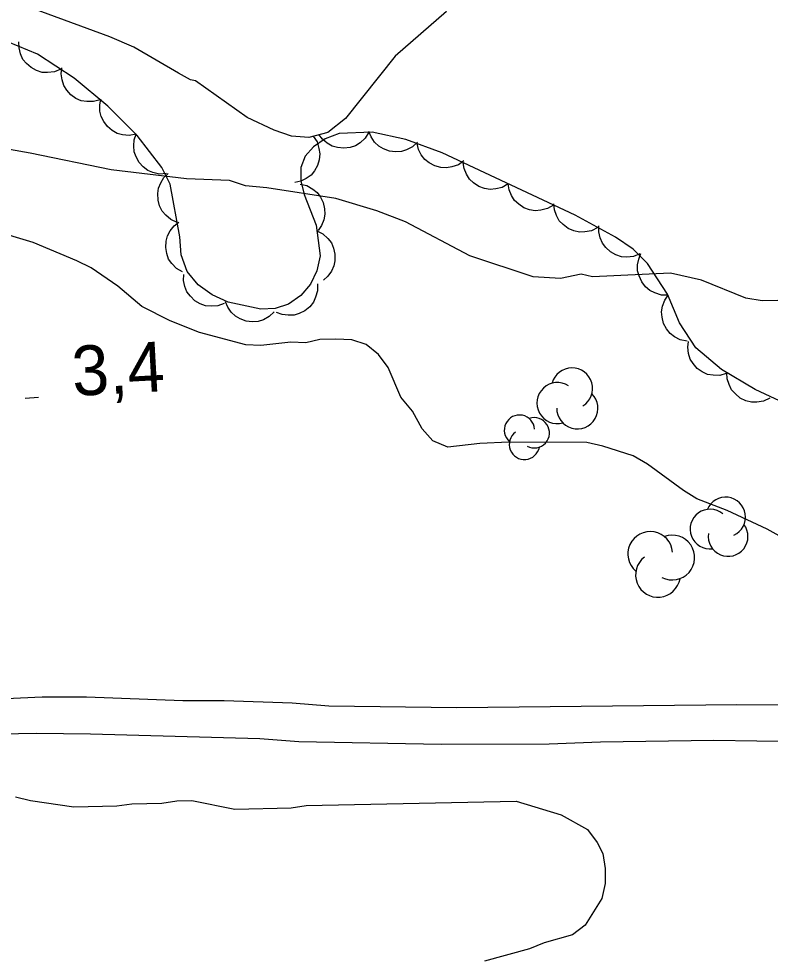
# Model space of a CAD drawing. Extents: x 336540 to 340074, y 5572036 to 5573747.
# Drawn here: x 338822.7 to 338867.9, y 5572860.5 to 5572916.9 of the extents above; entities that cross this region are included whole.
import ezdxf

# ---------------------------------------------------------------- set-up
doc = ezdxf.new("R2010")
doc.units = 0
for name, color, linetype in [('Niveau 1', 7, 'Continuous'), ('Niveau 2', 7, 'Continuous'), ('Niveau 22', 7, 'Continuous'), ('Niveau 3', 7, 'Continuous'), ('Niveau 44', 7, 'Continuous')]:
    doc.layers.add(name, color=color, linetype=linetype)

msp = doc.modelspace()

# ---------------------------------------------------------------- linework, layer by layer
at = {"layer": 'Niveau 1'}
for points in [[(338856.53, 5572901.51), (338855.27, 5572901.24), (338853.64, 5572901.34), (338849.82, 5572902.62), (338845.94, 5572904.66), (338844.22, 5572905.32), (338841.76, 5572906.07), (338837.59, 5572906.71), (338836.31, 5572906.82), (338835.35, 5572907.14), (338832.77, 5572907.24), (338828.22, 5572907.79), (338823.36, 5572908.8), (338820.29, 5572909.33), (338818.63, 5572909.81), (338811.26, 5572913.26), (338804.81, 5572917.1)], [(338868.37, 5572899.93), (338867.41, 5572899.91), (338866.44, 5572900.06), (338863.77, 5572901.14), (338861.89, 5572901.56), (338857.21, 5572901.35), (338856.53, 5572901.51)]]:
    msp.add_lwpolyline(points, dxfattribs=at)
at = {"layer": 'Niveau 2'}
for points in [[(338848.41, 5572917.32), (338845.32, 5572914.63), (338842.34, 5572910.87), (338841.28, 5572910.04), (338840.12, 5572909.73), (338839.08, 5572909.82), (338838.04, 5572910.17), (338836.42, 5572910.94), (338833.31, 5572913.14), (338833.01, 5572913.21), (338832.29, 5572913.6), (338829.59, 5572915.18), (338828.14, 5572915.8), (338823.08, 5572917.66)], [(338867.71, 5572886.15), (338865.31, 5572887.29), (338863.49, 5572887.99), (338862.69, 5572888.49), (338860.51, 5572890.08), (338859.65, 5572890.58), (338857.83, 5572891.16), (338856.87, 5572891.37), (338852.17, 5572891.4), (338850.42, 5572891.31), (338848.5, 5572891.1), (338847.59, 5572891.48), (338846.95, 5572892.2), (338846.37, 5572893.26), (338845.67, 5572894.1), (338844.9, 5572895.89), (338844.32, 5572896.67), (338843.57, 5572897.28), (338842.72, 5572897.55), (338841.76, 5572897.59), (338840.8, 5572897.57), (338839.95, 5572897.38), (338839.05, 5572897.42), (338837.24, 5572897.22), (338836.33, 5572897.26), (338833.55, 5572898), (338831.78, 5572898.7), (338830.07, 5572899.57), (338828.63, 5572900.79), (338827.02, 5572901.89), (338826.17, 5572902.32), (338823.54, 5572903.41), (338821.04, 5572904.15)], [(338871.94, 5572883.8), (338867.71, 5572886.15)], [(338822.47, 5572870.04), (338823.37, 5572869.83), (338825.98, 5572869.44), (338828.57, 5572869.5), (338829.47, 5572869.63), (338831.28, 5572869.67), (338832.18, 5572869.8), (338833.08, 5572869.82), (338835.68, 5572869.31), (338839.06, 5572869.39), (338839.96, 5572869.52), (338852.6, 5572869.79), (338855.32, 5572868.95), (338856.91, 5572868.08), (338857.49, 5572867.3), (338857.83, 5572866.63), (338857.96, 5572865.73), (338857.97, 5572864.83), (338857.76, 5572863.92), (338856.77, 5572862.32), (338855.99, 5572861.74), (338854.3, 5572861.25), (338853.41, 5572860.9), (338850.71, 5572860.16)]]:
    msp.add_lwpolyline(points, dxfattribs=at)
at = {"layer": 'Niveau 22'}
for points in [[(338761.49, 5572856.03), (338769.13, 5572860.76), (338774.56, 5572863.7), (338778.24, 5572865.86), (338780.97, 5572867.34), (338784.43, 5572869.51), (338786.37, 5572870.34), (338788.25, 5572871.29), (338789.93, 5572871.95), (338793.85, 5572873.17), (338801.06, 5572874.74), (338806.77, 5572875.54), (338813.25, 5572876.07), (338819.34, 5572876.09), (338821.9, 5572875.97), (338824.07, 5572876.07), (338826.75, 5572876.07), (338832.55, 5572875.85), (338835.03, 5572875.85), (338839.12, 5572875.71), (338841.34, 5572875.53), (338849.03, 5572875.42), (338865.89, 5572875.61), (338880.19, 5572875.59)], [(338872.28, 5572873.32), (338864.51, 5572873.43), (338857.68, 5572873.34), (338854.6, 5572873.22), (338848.09, 5572873.19), (338839.52, 5572873.35), (338837.18, 5572873.53), (338826.99, 5572873.82), (338823.74, 5572873.86), (338820.48, 5572873.79), (338813.73, 5572873.88), (338810.29, 5572873.69), (338805.21, 5572873.18), (338801.77, 5572872.66), (338798.8, 5572872.08), (338796.5, 5572871.58), (338791.27, 5572870.17), (338788.54, 5572869.09), (338785, 5572867.25), (338778.29, 5572863.31), (338770.59, 5572859.03)]]:
    msp.add_lwpolyline(points, dxfattribs=at)
at = {"layer": 'Niveau 3'}
msp.add_line((338823.06, 5572894.05), (338823.86, 5572894.1), dxfattribs=at)
at = {"layer": 'Niveau 44'}
for points in [[(338837.23, 5572899.41), (338835.27, 5572899.82), (338834.31, 5572900.27), (338833.47, 5572900.87), (338832.81, 5572901.67), (338832.45, 5572902.68), (338832.37, 5572903.75), (338831.78, 5572906.93), (338831.28, 5572907.92), (338829.8, 5572909.86), (338828.03, 5572911.63), (338826.01, 5572913.3), (338823.79, 5572914.76), (338821.44, 5572915.71)], [(338825.19, 5572913.84), (338824.81, 5572913.68), (338824.4, 5572913.64), (338824.07, 5572913.65), (338823.74, 5572913.76), (338823.41, 5572913.94), (338823.13, 5572914.2), (338822.92, 5572914.44), (338822.78, 5572914.77), (338822.69, 5572915.13), (338822.68, 5572915.49)], [(338827.57, 5572912.01), (338827.17, 5572911.9), (338826.76, 5572911.9), (338826.43, 5572911.95), (338826.11, 5572912.09), (338825.81, 5572912.3), (338825.56, 5572912.59), (338825.37, 5572912.86), (338825.27, 5572913.2), (338825.22, 5572913.57), (338825.25, 5572913.92)], [(338829.73, 5572909.93), (338829.32, 5572909.85), (338828.91, 5572909.9), (338828.59, 5572909.97), (338828.29, 5572910.15), (338828, 5572910.39), (338827.78, 5572910.7), (338827.62, 5572910.99), (338827.55, 5572911.33), (338827.54, 5572911.7), (338827.61, 5572912.05)], [(338869.37, 5572893.47), (338867, 5572894.56), (338864.97, 5572895.77), (338863.43, 5572897.08), (338862.44, 5572898.58), (338861.72, 5572900.31), (338860.52, 5572902.15), (338859.65, 5572903.01), (338858.58, 5572903.74), (338856.16, 5572905.05), (338848.15, 5572908.82), (338845.96, 5572909.62), (338843.94, 5572910.06), (338841.96, 5572909.97), (338841.12, 5572909.65), (338840.41, 5572909.18), (338839.91, 5572908.61), (338839.64, 5572907.92), (338839.64, 5572907.13), (338839.85, 5572906.3), (338840.56, 5572904.46), (338840.81, 5572902.61), (338840.6, 5572901.71), (338840.22, 5572900.91), (338839.64, 5572900.23), (338838.9, 5572899.71), (338838.1, 5572899.45), (338837.23, 5572899.41)], [(338843.74, 5572910.05), (338843.52, 5572909.69), (338843.22, 5572909.42), (338842.94, 5572909.24), (338842.61, 5572909.13), (338842.24, 5572909.09), (338841.86, 5572909.13), (338841.54, 5572909.21), (338841.24, 5572909.39), (338840.96, 5572909.63), (338840.74, 5572909.91)], [(338846.67, 5572909.46), (338846.37, 5572909.18), (338846.01, 5572908.99), (338845.7, 5572908.89), (338845.35, 5572908.87), (338844.98, 5572908.92), (338844.62, 5572909.06), (338844.34, 5572909.21), (338844.09, 5572909.46), (338843.88, 5572909.77), (338843.74, 5572910.1)], [(338831.56, 5572907.56), (338831.14, 5572907.53), (338830.74, 5572907.63), (338830.44, 5572907.75), (338830.16, 5572907.97), (338829.91, 5572908.24), (338829.73, 5572908.58), (338829.61, 5572908.88), (338829.59, 5572909.23), (338829.62, 5572909.6), (338829.74, 5572909.94)], [(338840.38, 5572909.81), (338840.62, 5572909.47), (338840.74, 5572909.08), (338840.8, 5572908.75), (338840.76, 5572908.4), (338840.65, 5572908.05), (338840.46, 5572907.72), (338840.26, 5572907.46), (338839.97, 5572907.26), (338839.64, 5572907.1), (338839.29, 5572907.02)], [(338849.46, 5572908.34), (338849.13, 5572908.1), (338848.74, 5572907.96), (338848.42, 5572907.9), (338848.07, 5572907.93), (338847.71, 5572908.03), (338847.38, 5572908.22), (338847.11, 5572908.41), (338846.9, 5572908.69), (338846.73, 5572909.02), (338846.65, 5572909.37)], [(338852.13, 5572906.95), (338851.77, 5572906.73), (338851.38, 5572906.64), (338851.05, 5572906.6), (338850.7, 5572906.66), (338850.36, 5572906.79), (338850.04, 5572907.01), (338849.79, 5572907.22), (338849.61, 5572907.52), (338849.47, 5572907.87), (338849.42, 5572908.22)], [(338832.21, 5572904.62), (338831.83, 5572904.79), (338831.52, 5572905.05), (338831.3, 5572905.3), (338831.14, 5572905.62), (338831.05, 5572905.97), (338831.04, 5572906.36), (338831.07, 5572906.68), (338831.21, 5572907.01), (338831.4, 5572907.32), (338831.66, 5572907.57)], [(338839.61, 5572906.93), (338840.01, 5572906.84), (338840.37, 5572906.63), (338840.63, 5572906.43), (338840.83, 5572906.15), (338841, 5572905.82), (338841.07, 5572905.44), (338841.1, 5572905.12), (338841.03, 5572904.77), (338840.89, 5572904.43), (338840.69, 5572904.13)], [(338854.85, 5572905.67), (338854.49, 5572905.46), (338854.09, 5572905.36), (338853.76, 5572905.32), (338853.42, 5572905.39), (338853.07, 5572905.51), (338852.76, 5572905.73), (338852.51, 5572905.95), (338852.33, 5572906.25), (338852.19, 5572906.59), (338852.13, 5572906.95)], [(338857.52, 5572904.31), (338857.15, 5572904.12), (338856.75, 5572904.05), (338856.42, 5572904.03), (338856.08, 5572904.11), (338855.74, 5572904.26), (338855.44, 5572904.49), (338855.2, 5572904.72), (338855.04, 5572905.03), (338854.92, 5572905.38), (338854.88, 5572905.74)], [(338832.53, 5572901.64), (338832.17, 5572901.85), (338831.89, 5572902.15), (338831.69, 5572902.42), (338831.58, 5572902.75), (338831.52, 5572903.11), (338831.55, 5572903.49), (338831.62, 5572903.81), (338831.79, 5572904.12), (338832.02, 5572904.41), (338832.3, 5572904.63)], [(338860.06, 5572902.73), (338859.67, 5572902.57), (338859.27, 5572902.54), (338858.94, 5572902.56), (338858.61, 5572902.68), (338858.29, 5572902.86), (338858.01, 5572903.12), (338857.8, 5572903.37), (338857.67, 5572903.7), (338857.58, 5572904.06), (338857.58, 5572904.42)], [(338840.61, 5572904.11), (338840.98, 5572903.93), (338841.28, 5572903.65), (338841.49, 5572903.39), (338841.62, 5572903.07), (338841.7, 5572902.71), (338841.69, 5572902.32), (338841.64, 5572902), (338841.49, 5572901.68), (338841.28, 5572901.38), (338841.01, 5572901.14)], [(338861.76, 5572900.24), (338861.35, 5572900.25), (338860.96, 5572900.38), (338860.66, 5572900.52), (338860.4, 5572900.75), (338860.17, 5572901.04), (338860.02, 5572901.4), (338859.92, 5572901.71), (338859.92, 5572902.06), (338859.99, 5572902.42), (338860.12, 5572902.76)], [(338835.04, 5572899.75), (338834.65, 5572899.6), (338834.24, 5572899.58), (338833.91, 5572899.6), (338833.59, 5572899.73), (338833.27, 5572899.91), (338833, 5572900.19), (338832.79, 5572900.44), (338832.67, 5572900.77), (338832.59, 5572901.13), (338832.6, 5572901.49)], [(338840.64, 5572900.93), (338840.64, 5572900.51), (338840.53, 5572900.12), (338840.4, 5572899.82), (338840.18, 5572899.55), (338839.89, 5572899.31), (338839.55, 5572899.15), (338839.24, 5572899.04), (338838.89, 5572899.03), (338838.52, 5572899.08), (338838.18, 5572899.21)], [(338838.05, 5572899.24), (338837.75, 5572898.95), (338837.39, 5572898.76), (338837.07, 5572898.65), (338836.72, 5572898.63), (338836.36, 5572898.68), (338836, 5572898.82), (338835.71, 5572898.97), (338835.46, 5572899.22), (338835.25, 5572899.52), (338835.11, 5572899.85)], [(338862.9, 5572897.47), (338862.49, 5572897.55), (338862.14, 5572897.74), (338861.87, 5572897.94), (338861.66, 5572898.22), (338861.48, 5572898.54), (338861.4, 5572898.92), (338861.36, 5572899.24), (338861.42, 5572899.59), (338861.55, 5572899.94), (338861.75, 5572900.24)], [(338865.26, 5572895.52), (338864.86, 5572895.41), (338864.46, 5572895.42), (338864.13, 5572895.47), (338863.81, 5572895.62), (338863.51, 5572895.83), (338863.26, 5572896.13), (338863.08, 5572896.4), (338862.98, 5572896.74), (338862.94, 5572897.11), (338862.98, 5572897.46)], [(338867.88, 5572894.04), (338867.5, 5572893.86), (338867.1, 5572893.8), (338866.77, 5572893.8), (338866.43, 5572893.89), (338866.1, 5572894.05), (338865.81, 5572894.3), (338865.58, 5572894.54), (338865.43, 5572894.86), (338865.32, 5572895.21), (338865.3, 5572895.57)]]:
    msp.add_lwpolyline(points, dxfattribs=at)
for centre, radius, start, end in [((338855.97, 5572894.624), 1.239, 302.108, 164.7924), ((338855.096, 5572893.746), 1.239, 57.4403, 284.8974), ((338856.289, 5572893.434), 1.239, 179.2865, 44.9751), ((338852.806, 5572892.117), 0.913, 3.7634, 229.452), ((338853.699, 5572891.957), 0.913, 241.9172, 109.3743), ((338853.108, 5572891.261), 0.913, 126.5849, 349.2693), ((338865.218, 5572886.892), 1.194, 294.4594, 157.1438), ((338864.271, 5572886.165), 1.194, 49.7917, 277.2488), ((338865.37, 5572885.715), 1.194, 171.6379, 37.3265), ((338860.679, 5572884.663), 1.349, 4.6228, 230.3114), ((338862.003, 5572884.446), 1.349, 242.7766, 110.2337), ((338861.145, 5572883.405), 1.349, 127.4443, 350.1286)]:
    msp.add_arc(centre, radius, start, end, dxfattribs=at)

# ---------------------------------------------------------------- texts
at = {"layer": 'Niveau 3'}
msp.add_text('3,4    ', height=3, rotation=3.1182, dxfattribs=at).set_placement((338825.94, 5572894.17))

doc.saveas('drawing.dxf')
